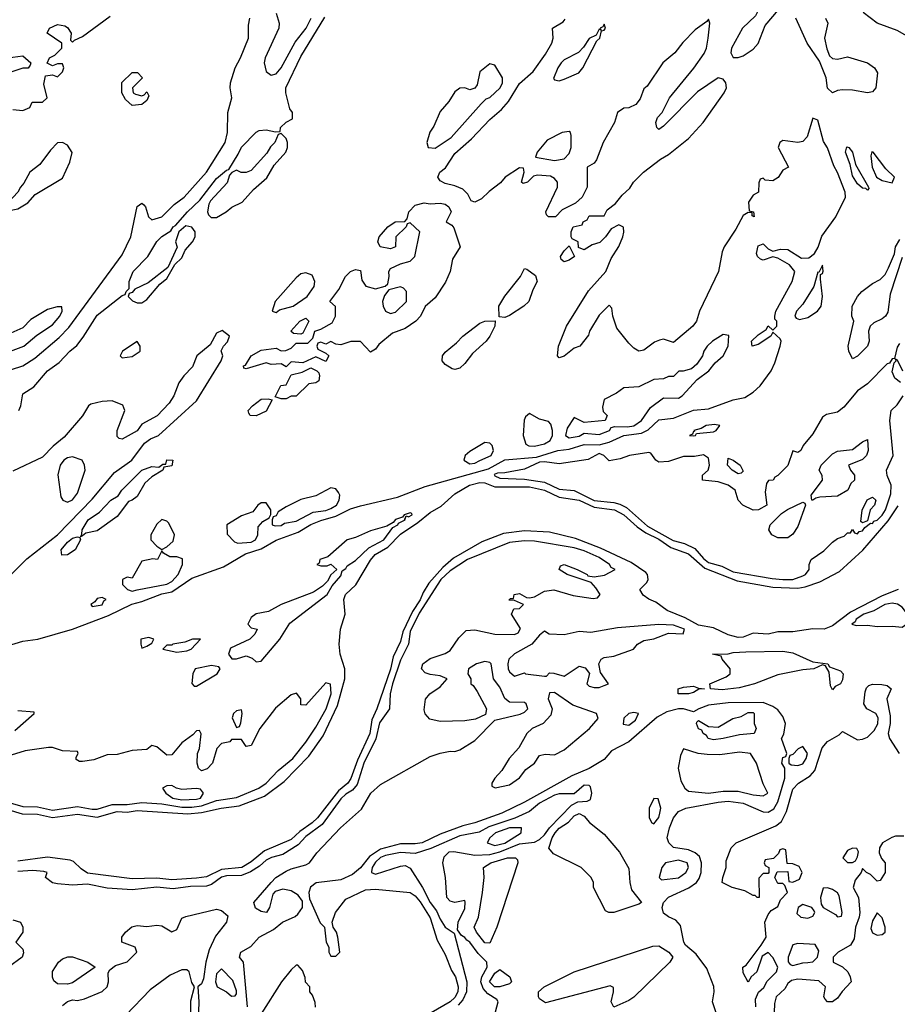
# Model space of a CAD drawing. Header units: inches. Extents: x 2348341 to 2479810, y 460419 to 613669.
# Tile 569 of 656: x 2441478 to 2445011, y 553400 to 557364. Entities that reach past the tile are written whole.
import ezdxf

# ---------------------------------------------------------------- set-up
doc = ezdxf.new("R2010")
doc.units = ezdxf.units.IN
doc.header["$MEASUREMENT"] = 0
doc.layers.add('C4545', color=7, linetype='Continuous')

msp = doc.modelspace()

# ---------------------------------------------------------------- linework, layer by layer
at = {"layer": 'C4545', "color": 2}
for points, elevation in [([(2444490, 557598), (2444484.5, 557575.5), (2444493.7, 557506.3), (2444474.9, 557450), (2444439.9, 557380.1), (2444387.7, 557330), (2444342.8, 557250), (2444341, 557230), (2444350, 557212), (2444370, 557211.3), (2444390, 557218.8), (2444430, 557245.5), (2444450, 557267.7), (2444479.1, 557340.9), (2444555.6, 557430), (2444558.7, 557450), (2444535.6, 557510), (2444532.4, 557550), (2444510, 557584)], 18), ([(2443830, 557346), (2443824.7, 557335.3), (2443814, 557330), (2443818, 557322), (2443810, 557326), (2443798, 557302), (2443770, 557288), (2443747.1, 557252.9), (2443727.5, 557232.5), (2443670, 557202.7), (2443657.3, 557190), (2443644, 557170), (2443627.1, 557127.1), (2443630, 557122), (2443650, 557118), (2443670, 557124), (2443729, 557150), (2443745.2, 557170), (2443801.2, 557278.8), (2443813.2, 557290), (2443820.4, 557319.6), (2443830, 557322), (2443835.3, 557330)], 18), ([(2443370, 557186), (2443330, 557154), (2443318.8, 557101.2), (2443310, 557088), (2443290, 557082), (2443270, 557089), (2443250, 557088.7), (2443230, 557074), (2443205.5, 557034.5), (2443170, 556994), (2443144.5, 556935.5), (2443128.3, 556911.7), (2443116, 556870), (2443122, 556850), (2443150, 556847.3), (2443215.1, 556890), (2443334.8, 557025.2), (2443355.1, 557044.9), (2443370, 557050.8), (2443411.6, 557090), (2443421.6, 557110), (2443421.6, 557130), (2443390, 557181.2)], 22), ([(2441970, 557058), (2441979, 557061), (2441990, 557074), (2441998, 557058), (2441990, 557038), (2441970, 557022), (2441930, 557018), (2441903.1, 557043.1), (2441888.9, 557068.9), (2441888.4, 557111.6), (2441930, 557151.3), (2441951.6, 557151.6), (2441972, 557130), (2441932, 557090), (2441934, 557070), (2441943.6, 557063.6)], 26), ([(2442530, 556906), (2442518, 556902), (2442504.7, 556870), (2442487.3, 556852.7), (2442473.2, 556826.8), (2442410, 556757.2), (2442390, 556749.2), (2442369.2, 556749.2), (2442350, 556758), (2442331.1, 556748.9), (2442322, 556738), (2442312.8, 556707.2), (2442245.2, 556634.8), (2442239.1, 556620.9), (2442234, 556590), (2442238, 556578), (2442247.9, 556567.9), (2442270, 556567.7), (2442309, 556590), (2442331.4, 556608.6), (2442372.7, 556630), (2442419.3, 556680.7), (2442472.7, 556727.3), (2442502, 556778), (2442549, 556830), (2442555.3, 556850), (2442555.3, 556870), (2442550, 556886)], 22), ([(2443690, 556913.2), (2443662, 556910), (2443601.1, 556878.9), (2443561, 556830), (2443554, 556810), (2443630, 556797.3), (2443670, 556804), (2443690, 556824.7), (2443698, 556850), (2443698, 556898), (2443695.3, 556910)], 18), ([(2441650, 556869), (2441630, 556868.7), (2441601.1, 556838.9), (2441558.5, 556781.5), (2441518, 556750), (2441494.8, 556705.2), (2441481, 556690), (2441470.8, 556669.2), (2441432, 556630), (2441424.7, 556610), (2441430, 556594), (2441470, 556602.8), (2441510, 556626), (2441540.2, 556659.8), (2441650, 556726), (2441679.3, 556790), (2441689, 556829), (2441670, 556859)], 30), ([(2444890, 556678), (2444884, 556684), (2444870, 556686), (2444850, 556703.7), (2444830, 556735.3), (2444820.9, 556780.9), (2444802, 556830), (2444807.9, 556852.1), (2444814.8, 556850), (2444830, 556831), (2444841.6, 556781.6), (2444894.8, 556690), (2444896, 556684)], 14), ([(2444907.5, 556832.5), (2444904.5, 556815.5), (2444908.8, 556770), (2444927.4, 556730), (2444950, 556717.1), (2444990, 556707.3), (2444999, 556730), (2444963.9, 556763.9), (2444914, 556830)], 18), ([(2443130, 556622), (2443170, 556624.7), (2443190, 556621), (2443204.7, 556610), (2443214, 556590), (2443194, 556550), (2443216.9, 556536.9), (2443225.4, 556525.4), (2443250.8, 556450), (2443219.8, 556400.2), (2443210.7, 556350), (2443192.3, 556307.7), (2443150, 556244), (2443110.5, 556209.5), (2443090.6, 556170), (2443073, 556150), (2443030, 556120.9), (2442978.5, 556101.5), (2442924, 556056), (2442910, 556038), (2442890, 556026), (2442850, 556068.7), (2442811.1, 556068.9), (2442770, 556055.3), (2442750, 556058), (2442730, 556068), (2442710, 556058), (2442690, 556066), (2442678, 556062), (2442674, 556050), (2442678, 556038), (2442710, 556022), (2442722, 556010), (2442710, 555988), (2442670, 556006), (2442618, 555982), (2442570, 555986), (2442550, 555966), (2442530, 555978), (2442490, 555975.3), (2442470, 555982), (2442390, 555958), (2442380.4, 555960.4), (2442378, 555970), (2442386.3, 555973.7), (2442410, 556010.4), (2442450, 556033.4), (2442510, 556041), (2442530, 556031.3), (2442548.4, 556031.6), (2442570, 556042), (2442590, 556062), (2442638, 556062), (2442658, 556082), (2442666, 556110), (2442690, 556118), (2442736, 556144), (2442748.7, 556170), (2442748.7, 556208.7), (2442726, 556230), (2442762, 556278), (2442789.5, 556330), (2442810, 556350.5), (2442830, 556358), (2442850, 556354), (2442855.3, 556315.3), (2442870.9, 556290.9), (2442910, 556281), (2442949.3, 556290.7), (2442959.3, 556300.7), (2442965.2, 556330), (2442964, 556350), (2442970, 556362), (2443010, 556381), (2443050, 556391.3), (2443068.7, 556410), (2443088, 556510), (2443050, 556546), (2443038, 556542), (2443034, 556530), (2442991.3, 556490), (2442990.9, 556449.1), (2442970, 556442), (2442928.7, 556450), (2442919, 556470), (2442925.2, 556490), (2442959, 556530), (2442988.7, 556550), (2443028.4, 556551.6), (2443038, 556562), (2443044, 556590), (2443070, 556617.3), (2443106, 556626)], 18), ([(2442146.4, 556533.6), (2442118, 556510), (2442104.7, 556470), (2442111.6, 556448.4), (2442074, 556366), (2441995.3, 556304.7), (2441941, 556279), (2441930, 556266), (2441918, 556262), (2441914, 556250), (2441931.6, 556231.6), (2441950, 556224.7), (2441970, 556224.7), (2441990, 556238), (2442041.2, 556298.8), (2442070, 556322), (2442102, 556378), (2442130, 556404.7), (2442144, 556436), (2442174, 556470), (2442184, 556490), (2442184, 556510), (2442170, 556528.7)], 22), ([(2443670, 556388.7), (2443658, 556398), (2443655.3, 556410), (2443670, 556434), (2443690, 556454), (2443711.3, 556410), (2443690, 556395.3)], 18), ([(2442630, 556345.2), (2442610, 556341.2), (2442590, 556325.2), (2442506, 556230), (2442494, 556190), (2442510, 556184.7), (2442524, 556196), (2442579, 556210), (2442634.5, 556250), (2442662.7, 556290), (2442665.2, 556310), (2442655.1, 556335.1)], 22), ([(2443430, 556165.2), (2443408, 556168), (2443406.6, 556210), (2443430, 556250.8), (2443494, 556330), (2443510, 556362), (2443519.6, 556359.6), (2443554.4, 556334.4), (2443561, 556310), (2443543.4, 556276.6), (2443527.3, 556230), (2443506.8, 556210), (2443450, 556173.2)], 18), ([(2444710, 556375.3), (2444694, 556346), (2444690, 556348), (2444674.8, 556290), (2444630, 556219), (2444604.7, 556190), (2444598, 556170), (2444602.8, 556162.8), (2444616.9, 556156.9), (2444650, 556164.9), (2444689.4, 556190), (2444704.2, 556210), (2444709.5, 556249.5), (2444701.2, 556318.8), (2444702, 556338), (2444710, 556342), (2444712, 556352)], 18), ([(2443010, 556288.7), (2442963.6, 556276.4), (2442946.4, 556253.6), (2442938.8, 556230), (2442941, 556210), (2442950.9, 556190.9), (2442970, 556181), (2442990, 556186.8), (2443035.3, 556230), (2443035.3, 556270), (2443023.1, 556283.1)], 18), ([(2441628.4, 556208.4), (2441590, 556197.2), (2441523, 556157), (2441490, 556124), (2441430, 556097.2), (2441401.1, 556078.9), (2441376, 556050), (2441378, 556030), (2441401.4, 556021.4), (2441430, 556025.5), (2441494, 556050), (2441546.8, 556093.2), (2441610, 556134.8), (2441639.3, 556170), (2441648.7, 556190), (2441647.3, 556207.3)], 30), ([(2442610, 556098), (2442580.4, 556100.4), (2442568.7, 556110), (2442605.2, 556150), (2442630, 556162), (2442642, 556150), (2442618, 556102)], 18), ([(2443230, 555955.1), (2443218, 555958), (2443190, 555975.3), (2443179, 555990), (2443179.3, 556010), (2443190, 556026), (2443236.6, 556063.4), (2443261.2, 556090), (2443330, 556142.8), (2443350, 556150.8), (2443392, 556152), (2443390.8, 556130), (2443370.6, 556090), (2443355.5, 556070), (2443299.9, 556020.1), (2443270, 555979.3), (2443250, 555960.9)], 18), ([(2441950, 556068), (2441892, 556030), (2441882, 556010), (2441890, 556002), (2441930, 556007.3), (2441962, 556030), (2441962, 556050)], 22), ([(2444310, 556097.2), (2444266.8, 556070), (2444244.7, 556050), (2444231.3, 556030), (2444226, 556010), (2444203, 555977), (2444181.4, 555958.6), (2444148.7, 555948.7), (2444131.3, 555948.7), (2444110, 555928), (2444090, 555928), (2444070, 555918), (2444030, 555915.1), (2443970, 555885.6), (2443910, 555882), (2443879.8, 555860.2), (2443830, 555835.3), (2443823.5, 555803.5), (2443826.8, 555786.8), (2443842, 555770), (2443834, 555750), (2443750, 555742), (2443710, 555762), (2443681.1, 555718.9), (2443674.8, 555690), (2443690, 555680.5), (2443730, 555687.4), (2443750, 555698.8), (2443810, 555694), (2443852.3, 555710), (2443858, 555722), (2443873.8, 555726.2), (2443924.5, 555724.5), (2443950, 555728.3), (2443980.5, 555750), (2444017.2, 555802.7), (2444070, 555841), (2444130, 555840.7), (2444144, 555850), (2444204.8, 555915.2), (2444252.3, 555950), (2444277.5, 555982.5), (2444310, 556010.8), (2444329.4, 556050), (2444332.9, 556092.9)], 22), ([(2442530, 555838), (2442506, 555846), (2442528.7, 555891.3), (2442550, 555894), (2442570, 555934), (2442614.6, 555945.4), (2442650, 555962), (2442674, 555950), (2442682, 555942), (2442684.7, 555930), (2442682, 555910), (2442670, 555902), (2442642, 555898), (2442590, 555848.7), (2442570, 555848), (2442550, 555838)], 18), ([(2442430, 555769.2), (2442406, 555770), (2442400.4, 555780.4), (2442398, 555790), (2442415.3, 555810), (2442450, 555836), (2442478, 555838), (2442494, 555834), (2442470, 555788)], 18), ([(2443530, 555779), (2443514.4, 555765.6), (2443508.1, 555751.9), (2443503.8, 555690), (2443515.2, 555655.2), (2443527.8, 555647.7), (2443550, 555646.5), (2443590, 555657), (2443612.7, 555670), (2443622.7, 555690), (2443622.7, 555710), (2443615.5, 555735.5), (2443606.3, 555746.3), (2443570, 555756)], 22), ([(2444274.7, 555734.7), (2444241, 555730), (2444221.6, 555718.4), (2444192, 555710), (2444194, 555706), (2444190, 555706), (2444185.4, 555694.6), (2444174, 555690), (2444190, 555688), (2444198, 555690), (2444202, 555698), (2444270, 555705.3), (2444281.2, 555710), (2444296, 555730)], 18), ([(2444670, 555429.2), (2444666, 555430), (2444664, 555450), (2444709, 555510), (2444708.7, 555528.7), (2444695.3, 555550), (2444704, 555570), (2444750, 555616.3), (2444770, 555626.8), (2444830, 555634), (2444870, 555664.7), (2444890, 555674), (2444893, 555630), (2444886.8, 555610), (2444870, 555593.2), (2444814, 555570), (2444822, 555550), (2444838, 555530), (2444838, 555510), (2444823.8, 555496.2), (2444811, 555470), (2444770, 555446), (2444698.8, 555441.2), (2444682, 555438)], 18), ([(2443350, 555661.2), (2443290, 555625.2), (2443271, 555610), (2443266, 555590), (2443290, 555576.3), (2443310, 555578.4), (2443330, 555588.9), (2443375.1, 555610), (2443385.2, 555630), (2443379, 555650), (2443370, 555659)], 22), ([(2441690, 555603.7), (2441670, 555599.5), (2441654.8, 555590), (2441640.7, 555570), (2441630.9, 555530.9), (2441642.8, 555442.8), (2441652, 555430), (2441670, 555421), (2441690, 555431.3), (2441710, 555458), (2441741.2, 555550), (2441739, 555570), (2441728.7, 555590)], 26), ([(2441722, 555282), (2441728, 555292), (2441728.7, 555310), (2441752.7, 555350), (2441798.4, 555381.6), (2441844, 555430), (2441873.6, 555446.4), (2441889.2, 555470), (2441969.3, 555550), (2442010, 555564.7), (2442038, 555562), (2442054, 555574), (2442066, 555574), (2442070, 555592), (2442094, 555590), (2442090, 555568), (2442058, 555562), (2442054, 555550), (2442010, 555524), (2441981.6, 555498.4), (2441950, 555444), (2441930, 555429.2), (2441915.3, 555424.7), (2441870, 555364), (2441790, 555306), (2441743.6, 555296.4), (2441730, 555286)], 18), ([(2444370, 555535.3), (2444345.2, 555550), (2444327.3, 555570), (2444330, 555598), (2444350, 555591), (2444378, 555570), (2444390, 555546), (2444382, 555538)], 14), ([(2442730, 555479), (2442670, 555446.6), (2442610, 555432.7), (2442550, 555402.7), (2442518, 555382), (2442510, 555366), (2442498, 555362), (2442494, 555350), (2442494, 555330), (2442506, 555326), (2442530, 555327.7), (2442543.7, 555336.3), (2442590, 555345.3), (2442658.6, 555381.4), (2442710, 555388.4), (2442730, 555395.6), (2442753, 555410), (2442763.6, 555430), (2442766, 555450), (2442760.9, 555460.9), (2442750, 555475.3)], 22), ([(2444870, 555338), (2444863.1, 555343.1), (2444869.2, 555389.2), (2444889.4, 555430.6), (2444910, 555441), (2444924.7, 555430), (2444918.8, 555410), (2444901, 555390), (2444890, 555346)], 18), ([(2442450, 555419.3), (2442436, 555410), (2442416.8, 555383.2), (2442370, 555366), (2442312, 555330), (2442312.7, 555292.7), (2442342, 555262), (2442356, 555256), (2442410, 555260.3), (2442426.6, 555270), (2442436, 555290), (2442438, 555322), (2442456.4, 555343.6), (2442482, 555358), (2442488, 555372), (2442488.7, 555390), (2442470, 555419)], 22), ([(2444530, 555278.4), (2444505.2, 555290), (2444493.2, 555310), (2444499, 555330), (2444543.9, 555376.1), (2444568.1, 555391.9), (2444630, 555421), (2444638, 555418), (2444641, 555410), (2444610, 555324), (2444590, 555292.7), (2444570, 555278.4)], 18), ([(2442050, 555352), (2442030, 555333.2), (2442006, 555290), (2442006, 555270), (2442030, 555244.7), (2442050, 555231.3), (2442070, 555241), (2442095.1, 555264.9), (2442100.9, 555290), (2442077.6, 555337.6), (2442070, 555345.2)], 22), ([(2443050, 555378), (2443026, 555370), (2443019.1, 555360.9), (2442990, 555351.5), (2442980.7, 555339.3), (2442955.2, 555324.8), (2442890, 555306), (2442830, 555279.5), (2442796, 555270), (2442718, 555202), (2442686, 555190), (2442683.6, 555176.4), (2442674, 555170), (2442690, 555164.7), (2442715.3, 555164.7), (2442730, 555172), (2442754, 555150), (2442730, 555128.7), (2442716.8, 555103.2), (2442697.3, 555082.7), (2442660.5, 555059.5), (2442530, 555009.2), (2442479.3, 554980.7), (2442430, 554971.8), (2442410, 554957.2), (2442396, 554930), (2442410, 554916), (2442434, 554910), (2442424.7, 554890), (2442404.7, 554870), (2442326, 554834), (2442318, 554810), (2442331.3, 554791.3), (2442350, 554791), (2442390, 554802.8), (2442414, 554794), (2442430, 554778), (2442450, 554781), (2442525.1, 554870), (2442565.1, 554934.9), (2442716, 555050), (2442735.9, 555084.1), (2442770, 555124.7), (2442775.3, 555144.7), (2442790, 555154), (2442795.3, 555164.7), (2442830, 555186.8), (2442882.8, 555237.2), (2442944.2, 555270), (2442980.1, 555319.9), (2442999.3, 555330), (2443002.5, 555337.5), (2443029, 555350), (2443026, 555354), (2443030, 555354), (2443034, 555366), (2443043, 555363), (2443058, 555370), (2443055.9, 555375.9)], 18), ([(2441648, 555208), (2441644, 555230), (2441670, 555261), (2441690, 555276), (2441710, 555282), (2441719.6, 555279.6), (2441722, 555270), (2441701, 555230), (2441670, 555209)], 18), ([(2442050, 555226), (2442032, 555190), (2442013.2, 555193.2), (2441970, 555183.7), (2441930, 555115.3), (2441910, 555119), (2441892, 555110), (2441892, 555090), (2441912, 555070), (2441930, 555062.8), (2441950, 555068), (2442070, 555092), (2442090, 555102.3), (2442115.1, 555130), (2442133.2, 555170), (2442133.2, 555193.2), (2442110, 555201.2), (2442082, 555202), (2442056.4, 555216.4)], 22), ([(2441810, 555038), (2441790, 555034), (2441779.8, 555020.2), (2441764.7, 555010), (2441770, 555002), (2441810, 555008), (2441816.4, 555023.6), (2441826, 555030)], 22), ([(2444990, 555015.3), (2444960.5, 555010), (2444915.4, 554984.6), (2444876.4, 554970), (2444844.9, 554950), (2444840.5, 554939.5), (2444827.7, 554930), (2444844.4, 554924.4), (2444890, 554926.7), (2444930, 554920.4), (2444990, 554922), (2445030, 554918), (2445048.9, 554931.1), (2445051.6, 554970), (2445030, 554998.4), (2445010.8, 555010.8)], 18), ([(2444050, 554929.3), (2443883.8, 554916.2), (2443776.5, 554896.5), (2443730, 554901.2), (2443670, 554887.6), (2443609.6, 554889.6), (2443590, 554902), (2443570, 554886), (2443539.1, 554850), (2443469.1, 554810.9), (2443446.7, 554790), (2443442.4, 554770), (2443444.4, 554750), (2443450, 554738.8), (2443470, 554720.7), (2443510, 554734), (2443514, 554730), (2443590, 554720.7), (2443598.6, 554721.4), (2443610, 554734), (2443627.3, 554732.7), (2443670, 554721), (2443730, 554761), (2443754, 554754), (2443771.3, 554731.3), (2443761, 554690), (2443770, 554681), (2443790, 554674.8), (2443810, 554674.8), (2443830, 554682.8), (2443848, 554690), (2443815.3, 554735.3), (2443808.7, 554770), (2443818, 554790), (2443830, 554796), (2443870, 554801), (2443948, 554830), (2443964, 554850), (2443990, 554864), (2444030, 554870.6), (2444090, 554893.4), (2444148.9, 554891.1), (2444154, 554910), (2444110, 554926.6)], 18), ([(2441997.2, 554877.2), (2441966, 554870), (2441964.7, 554850), (2441970, 554834), (2441990, 554842), (2442010, 554854), (2442018, 554870)], 18), ([(2442206, 554870), (2442174, 554870), (2442142.8, 554857.2), (2442094, 554850), (2442090, 554846), (2442070, 554846), (2442054, 554830), (2442110, 554818), (2442150, 554822.8), (2442168, 554830)], 18), ([(2444750, 554666), (2444742, 554682), (2444736.4, 554736.4), (2444722, 554762), (2444710, 554766), (2444674, 554750), (2444630, 554746), (2444530, 554726.3), (2444436, 554690), (2444374, 554674), (2444305.8, 554665.8), (2444258, 554670), (2444255.3, 554690), (2444322, 554718), (2444338, 554730), (2444338, 554750), (2444306, 554790), (2444302, 554802), (2444266, 554810), (2444330, 554810.8), (2444350, 554816.3), (2444400.7, 554819.3), (2444550, 554821.3), (2444590, 554814.9), (2444670, 554778.8), (2444731.1, 554771.1), (2444738, 554758), (2444782, 554742), (2444792, 554730), (2444790, 554706), (2444782, 554690), (2444761, 554679)], 14), ([(2442250, 554763.7), (2442184.7, 554750), (2442174.8, 554730), (2442171.1, 554691.1), (2442180.7, 554680.7), (2442190, 554680.7), (2442272, 554730), (2442285.2, 554750), (2442278.9, 554758.9)], 18), ([(2444170, 554649.6), (2444128, 554650), (2444128.7, 554670), (2444150, 554677.3), (2444190, 554681), (2444210, 554672), (2444234, 554670), (2444211, 554669), (2444190, 554655.3)], 14), ([(2443630, 554655.3), (2443610, 554654), (2443605.5, 554630), (2443621.6, 554590), (2443615.9, 554564.1), (2443584.9, 554530), (2443541, 554510), (2443519.1, 554490), (2443487, 554433), (2443447.7, 554390), (2443418.8, 554341.2), (2443390.8, 554310), (2443378, 554290), (2443378, 554278), (2443391.6, 554271.6), (2443450, 554284), (2443490, 554311.3), (2443515.5, 554344.5), (2443550, 554371.3), (2443570, 554402), (2443593.6, 554406.4), (2443630, 554404), (2443670, 554424), (2443771.8, 554510), (2443806, 554550), (2443799, 554570), (2443704.4, 554604.4)], 18), ([(2442370, 554586), (2442350, 554582), (2442338, 554570), (2442332.7, 554552.7), (2442350, 554514), (2442362, 554518), (2442367.3, 554532.7), (2442372.7, 554570)], 18), ([(2443950, 554575.1), (2443930, 554571.2), (2443910, 554552), (2443907.5, 554527.5), (2443930, 554524), (2443956.2, 554543.8), (2443968.7, 554570)], 18), ([(2444270, 554465.1), (2444249.2, 554470), (2444242, 554482), (2444229, 554490), (2444223.1, 554503.1), (2444210, 554509), (2444202, 554530), (2444204, 554536), (2444210, 554542), (2444250, 554518), (2444290, 554516), (2444348, 554550), (2444382, 554558), (2444410, 554574), (2444430, 554574), (2444434, 554570), (2444434, 554530), (2444442, 554510), (2444434, 554490), (2444374.6, 554485.4), (2444310, 554469.6)], 18), ([(2444630, 554438), (2444611.6, 554428.4), (2444590, 554406), (2444578, 554402), (2444574, 554390), (2444574, 554370), (2444583.6, 554363.6), (2444610, 554360.7), (2444630, 554368), (2444644, 554390), (2444648.7, 554410)], 18), ([(2444150, 554428), (2444138, 554402), (2444128, 554350), (2444139.3, 554299.3), (2444154.8, 554270), (2444170, 554257.3), (2444250, 554250.4), (2444310, 554258.3), (2444370, 554257.4), (2444430, 554242.6), (2444470, 554238.8), (2444488.7, 554250), (2444470, 554288), (2444444, 554370), (2444419, 554410), (2444375.3, 554415.3), (2444295.6, 554404.4), (2444245.1, 554405.1), (2444209.4, 554409.4)], 22), ([(2442090, 554281.2), (2442070, 554279), (2442052, 554270), (2442066, 554250), (2442094.8, 554230), (2442130, 554223.6), (2442190, 554226.2), (2442205.2, 554230), (2442218, 554250), (2442206, 554266), (2442190, 554269.3), (2442130, 554265.2), (2442109.4, 554269.4)], 22), ([(2444030, 554228), (2444011.3, 554190), (2444011.3, 554150), (2444022, 554130), (2444030, 554126), (2444050, 554152), (2444055.1, 554170), (2444058, 554190), (2444047.3, 554227.3)], 22), ([(2443848.9, 553768.9), (2443836.4, 553776.4), (2443788, 553870), (2443788, 553890), (2443778, 553910), (2443738, 553950), (2443626, 554006), (2443608.1, 554028.1), (2443621, 554070), (2443633, 554090), (2443650, 554108.5), (2443687, 554133), (2443710, 554158.4), (2443730, 554167.7), (2443750, 554157.1), (2443771.8, 554131.8), (2443830, 554084.2), (2443891.8, 554011.8), (2443930, 553946), (2443934.3, 553890), (2443941.1, 553861.1), (2443981, 553810), (2443970, 553802.7), (2443870, 553769)], 18), ([(2443450, 554110.6), (2443392.4, 554090), (2443370.3, 554070), (2443359.1, 554050), (2443390, 554039.1), (2443430, 554048.8), (2443496, 554090), (2443498, 554110)], 26), ([(2444830, 554028), (2444810, 554019), (2444791.3, 553990), (2444810, 553971.3), (2444830, 553971.3), (2444842, 553978), (2444850, 553994), (2444854, 554014), (2444847.3, 554027.3)], 14), ([(2443370, 553646.6), (2443350, 553647.3), (2443316.2, 553690), (2443307.6, 553710), (2443324.2, 553750), (2443340.5, 553850), (2443347.6, 553910), (2443344.5, 553950), (2443374, 553970), (2443442, 553990), (2443474, 553990), (2443482, 553982), (2443482.8, 553970), (2443398, 553710)], 18), ([(2444130, 553980.5), (2444078, 553970), (2444062, 553950), (2444052, 553910), (2444061, 553901), (2444130, 553908.8), (2444159.5, 553930), (2444169.4, 553950), (2444165.2, 553970)], 22), ([(2444730, 553868.7), (2444712, 553868), (2444701, 553830), (2444703.6, 553803.6), (2444712, 553790), (2444762, 553762), (2444770, 553752), (2444786, 553754), (2444788, 553770), (2444776, 553836), (2444770, 553848), (2444750, 553862)], 14), ([(2444630, 553802), (2444612, 553790), (2444606, 553766), (2444622, 553750), (2444650, 553746), (2444670, 553754), (2444678, 553770), (2444676.4, 553776.4), (2444666, 553790)], 14), ([(2444930, 553768.7), (2444910, 553735.3), (2444904.4, 553704.4), (2444910, 553687.3), (2444930, 553678.8), (2444950, 553681), (2444962, 553690), (2444961.2, 553710), (2444950, 553748)], 18), ([(2444610, 553645.2), (2444590, 553639), (2444570.8, 553590), (2444571, 553571), (2444579.6, 553559.6), (2444590, 553556), (2444630, 553567.3), (2444650, 553567.7), (2444670, 553571), (2444689, 553590), (2444694.6, 553614.6), (2444680.4, 553640.4)], 14), ([(2443870, 553388), (2443858, 553410), (2443868.7, 553450), (2443868, 553468), (2443854, 553474), (2443594, 553406), (2443570, 553421.2), (2443565.6, 553430), (2443566.3, 553450), (2443589.3, 553470), (2443710, 553530.4), (2444026.6, 553633.4), (2444050, 553635.8), (2444090.7, 553610), (2444107.3, 553590), (2444094.8, 553570), (2443950, 553429), (2443930, 553415.3)], 18), ([(2441670, 553481.2), (2441630, 553482), (2441614.6, 553494.6), (2441609.2, 553509.2), (2441610, 553532), (2441634, 553570), (2441650, 553582.8), (2441670.9, 553590.9), (2441690, 553591.3), (2441752, 553570), (2441782, 553550), (2441690, 553486)], 18), ([(2442290, 553542.7), (2442270, 553522), (2442266.3, 553490), (2442273, 553470), (2442310.3, 553450.3), (2442330, 553432.7), (2442345.6, 553434.4), (2442350, 553442), (2442350, 553454), (2442335.3, 553495.3)], 22), ([(2443410, 553469.8), (2443389.4, 553470), (2443368.9, 553490), (2443390, 553524.9), (2443410, 553539.3), (2443451, 553511), (2443458, 553490), (2443450, 553482.6)], 18)]:
    msp.add_lwpolyline(points, close=True, dxfattribs=dict(at, elevation=elevation))
for points, elevation in [([(2441444.1, 555955.9), (2441490, 555970.3), (2441538.5, 556001.5), (2441636.1, 556083.9), (2441675.2, 556124.8), (2441890, 556417.3), (2441924.5, 556490), (2441950, 556611.3), (2441970, 556624.7), (2441978, 556618), (2441984.7, 556610), (2441996, 556570), (2442010, 556558.8), (2442050, 556570.6), (2442100, 556620), (2442139.6, 556650), (2442230, 556750.5), (2442304.2, 556870), (2442313.6, 556910), (2442316.2, 556990), (2442331.6, 557050), (2442325.1, 557090), (2442326.6, 557110), (2442345.2, 557170), (2442366.6, 557210), (2442398.4, 557290), (2442398.6, 557341.4), (2442404, 557370)], 26), ([(2441450, 557002), (2441490, 556998), (2441518, 557010), (2441528.4, 557031.6), (2441570, 557032), (2441588, 557050), (2441575.3, 557104.7), (2441582, 557138), (2441610, 557142), (2441630, 557134), (2441650, 557154), (2441655.3, 557170), (2441650, 557186), (2441630, 557186), (2441610, 557178), (2441588.4, 557188.4), (2441598, 557210), (2441619, 557221), (2441648, 557250), (2441648, 557270), (2441588, 557310), (2441598, 557330), (2441630, 557344.7), (2441658.8, 557338.8), (2441670, 557332), (2441684.7, 557310), (2441682, 557282), (2441690, 557274), (2441698, 557282), (2441730, 557296), (2441841.7, 557378.3)], 30), ([(2441474, 555790), (2441482.7, 555810), (2441490, 555858), (2441534.8, 555885.2), (2441590, 555950.8), (2441636.6, 555983.4), (2441679, 556030), (2441707.2, 556052.8), (2441733.8, 556086.2), (2441790, 556174.8), (2441890, 556254), (2441902, 556258), (2441906, 556270), (2441918, 556282), (2441918, 556310), (2441934, 556350), (2441994, 556410), (2442030, 556470.7), (2442050, 556490.6), (2442086.3, 556513.7), (2442095.3, 556530), (2442104.8, 556535.2), (2442152.7, 556590), (2442202.7, 556637.3), (2442270, 556724), (2442310, 556758), (2442319, 556761), (2442357.5, 556822.5), (2442370, 556850.7), (2442429.3, 556910.7), (2442442, 556918), (2442470, 556921), (2442508, 556912), (2442526, 556914), (2442528, 556930), (2442550, 556952), (2442575.3, 556964.7), (2442575.3, 556990), (2442565.2, 557005.2), (2442549.2, 557070), (2442549.4, 557090), (2442610, 557216.3), (2442705.5, 557374.5)], 22), ([(2442510.4, 557390), (2442522.4, 557350), (2442520.5, 557330), (2442466, 557210), (2442461.6, 557190), (2442470, 557156), (2442490, 557140.5), (2442510, 557146), (2442530, 557170.7), (2442586.1, 557273.9), (2442631.1, 557330), (2442651, 557370)], 26), ([(2444722, 557370), (2444730.5, 557350), (2444717.1, 557290), (2444726.4, 557246.4), (2444738, 557218), (2444750, 557207.3), (2444770, 557204.9), (2444810, 557214.4), (2444890, 557190.4), (2444919.1, 557170), (2444930.4, 557150), (2444924, 557090), (2444910, 557073.2), (2444890, 557069.6), (2444830, 557080.7), (2444790, 557082), (2444770, 557079.3), (2444750, 557069.2), (2444730, 557088), (2444724.2, 557130), (2444696.9, 557196.9), (2444647.8, 557270), (2444602, 557370)], 14), ([(2445080.7, 557280.7), (2445010, 557320.4), (2444930, 557349.6), (2444873.4, 557393.4)], 14), ([(2441370, 554825.2), (2441490, 554861.3), (2441550.7, 554869.3), (2441690, 554910.2), (2441834.8, 554965.2), (2441929.2, 555010.8), (2441970, 555021.6), (2442050, 555052.8), (2442090, 555060.8), (2442170, 555114.9), (2442298.3, 555161.7), (2442386.1, 555213.9), (2442450, 555233.2), (2442510, 555267.9), (2442598.7, 555301.3), (2442650, 555331.2), (2442690, 555347.9), (2442750, 555365.5), (2442810, 555394), (2442850, 555406.5), (2442998.8, 555441.2), (2443110, 555484), (2443364.9, 555555.1), (2443430, 555591.3), (2443557.7, 555602.3), (2443644, 555630), (2443690, 555635), (2443750, 555654), (2443810, 555652.4), (2443850, 555663.1), (2443909.9, 555690.1), (2443981, 555699), (2444007.6, 555712.4), (2444050, 555752.7), (2444110, 555760.3), (2444190, 555791.8), (2444250, 555797.7), (2444350, 555833.8), (2444397, 555843), (2444430, 555863.7), (2444458, 555890), (2444502.2, 555950), (2444517.7, 555982.3), (2444538.7, 556050), (2444542.7, 556070), (2444539.5, 556079.5), (2444510, 556106), (2444502, 556090), (2444450, 556056), (2444426, 556050), (2444423.7, 556070), (2444450, 556095.5), (2444483.1, 556116.9), (2444490, 556131.3), (2444510, 556114), (2444526, 556130), (2444526, 556150), (2444518, 556158), (2444517.2, 556170), (2444522, 556190), (2444587.3, 556310), (2444598, 556350), (2444577.2, 556377.2), (2444530, 556404), (2444510, 556409), (2444470, 556395.3), (2444460.2, 556400.2), (2444448, 556410), (2444443.1, 556423.1), (2444450, 556454), (2444470, 556462), (2444490, 556442), (2444510, 556432), (2444540.2, 556439.8), (2444570, 556439.1), (2444624.4, 556404.4), (2444654.7, 556405.3), (2444677.1, 556422.9), (2444691.4, 556448.6), (2444706.9, 556493.1), (2444763.5, 556570), (2444801.6, 556650), (2444800.5, 556670), (2444770, 556749), (2444755.3, 556775.3), (2444730, 556848.7), (2444713.7, 556873.7), (2444690, 556959), (2444670, 556968), (2444648, 556892), (2444630, 556873.2), (2444610, 556869.2), (2444550, 556877.2), (2444538, 556870), (2444531.3, 556850), (2444572, 556770), (2444550, 556758), (2444530.7, 556729.3), (2444510, 556715.3), (2444478, 556718), (2444470, 556726), (2444458, 556722), (2444452.7, 556707.3), (2444452, 556670), (2444430, 556658), (2444411.3, 556630), (2444414, 556594), (2444432, 556590), (2444434, 556570), (2444426, 556574), (2444426, 556586), (2444410, 556588), (2444390, 556575.3), (2444359.9, 556520.1), (2444313.4, 556450), (2444305.5, 556430), (2444290.4, 556349.6), (2444214.8, 556190), (2444202, 556150), (2444187.3, 556130), (2444110, 556064), (2444070, 556077.2), (2444053.6, 556073.6), (2444033.7, 556066.3), (2443990, 556034), (2443970, 556029.2), (2443950, 556041.2), (2443930, 556061.2), (2443881.4, 556121.5), (2443866, 556170), (2443862, 556202), (2443850, 556214), (2443810, 556174), (2443771, 556110), (2443766.8, 556093.2), (2443732, 556050), (2443710, 556042), (2443670, 556009), (2443650, 556002), (2443642, 556010), (2443647, 556050), (2443678.4, 556130), (2443767.6, 556272.4), (2443837, 556350), (2443858, 556402), (2443890, 556451), (2443906, 556490), (2443909, 556509), (2443908.4, 556528.4), (2443890, 556538), (2443858, 556522), (2443836, 556490), (2443812.8, 556467.2), (2443782.8, 556457.2), (2443750, 556438), (2443727.3, 556447.3), (2443726, 556470), (2443702, 556482), (2443698, 556490), (2443698, 556510), (2443706, 556530), (2443742, 556538), (2443746, 556550), (2443762, 556558), (2443770, 556574), (2443830, 556574), (2443842, 556598), (2443876.5, 556623.5), (2443903.1, 556656.9), (2443934, 556686), (2443948.7, 556710), (2443989.3, 556750.7), (2444057.5, 556802.5), (2444090, 556820.7), (2444170, 556886), (2444229.6, 556950.3), (2444314, 557070), (2444322.9, 557090), (2444320.9, 557110), (2444310, 557125.2), (2444290, 557129.3), (2444206.4, 557073.6), (2444070, 556935.3), (2444050, 556922), (2444042, 556930), (2444039, 556950), (2444045.2, 556970), (2444064, 556990), (2444093.2, 557050), (2444191.4, 557168.6), (2444232.5, 557227.5), (2444242.4, 557250), (2444249.4, 557289.4), (2444255.3, 557350), (2444250, 557366), (2444243.6, 557356.4), (2444196.8, 557323.2), (2444147.7, 557272.3), (2444114.8, 557230), (2444066, 557190), (2444003.6, 557096.4), (2443990, 557086), (2443975.3, 557044.7), (2443958, 557022), (2443930, 557008.7), (2443910, 557008), (2443884.7, 556990), (2443872, 556950), (2443826.8, 556870), (2443799.8, 556800.2), (2443790, 556786), (2443762, 556770), (2443762, 556690), (2443742, 556650), (2443715.3, 556624.7), (2443662, 556598), (2443634, 556570), (2443606, 556570), (2443598, 556578), (2443595.3, 556590), (2443642.7, 556690), (2443642.7, 556710), (2443630, 556725.2), (2443614, 556734), (2443562, 556738), (2443546.4, 556733.6), (2443522, 556710), (2443504.7, 556704.7), (2443498, 556710), (2443508, 556750), (2443506, 556766), (2443490, 556768), (2443431.3, 556730), (2443413.4, 556706.6), (2443367.5, 556672.5), (2443337.3, 556642.7), (2443310, 556628.7), (2443295.3, 556635.3), (2443282, 556662), (2443262, 556682), (2443230, 556695.3), (2443190, 556704), (2443170, 556715.3), (2443161.2, 556730), (2443169, 556750), (2443192.3, 556767.7), (2443230, 556824.9), (2443296.3, 556883.7), (2443370, 556962), (2443417.1, 557002.9), (2443445.3, 557034.7), (2443490, 557106.8), (2443544.6, 557155.4), (2443594.3, 557225.7), (2443619.3, 557270), (2443625.2, 557290), (2443622, 557330), (2443664.8, 557355.2), (2443674, 557366)], 18), ([(2441430, 557211), (2441490, 557218), (2441522, 557190), (2441519.6, 557180.4), (2441511.6, 557168.4), (2441490, 557169), (2441434, 557150)], 30), ([(2445030, 556406), (2444981.1, 556258.9), (2444973, 556187), (2444962.8, 556170), (2444950, 556159.3), (2444916.3, 556143.7), (2444901, 556130), (2444894.8, 556110), (2444897.3, 556070), (2444890.8, 556050), (2444850, 556008.7), (2444830, 555999), (2444816, 556030), (2444812.7, 556050), (2444835.3, 556150), (2444828, 556170), (2444828.7, 556210), (2444849.7, 556250), (2444868, 556270), (2444910, 556301.3), (2444941.6, 556318.4), (2444961.5, 556338.5), (2444975.1, 556364.9), (2444999.3, 556420.7), (2445003.7, 556450), (2445021.2, 556478.8)], 14), ([(2441416.9, 555103.1), (2441506.9, 555193.1), (2441630, 555290.2), (2441770, 555433.7), (2441858.7, 555541.3), (2441929.3, 555590), (2441980.7, 555659.3), (2442003.7, 555676.3), (2442036, 555690), (2442189.4, 555830), (2442289, 555990), (2442295.3, 556010), (2442288.9, 556031.1), (2442298, 556050), (2442313.6, 556066.4), (2442322, 556090), (2442292.7, 556112.7), (2442270, 556102), (2442244.5, 556055.5), (2442190.8, 556010), (2442173.4, 555966.6), (2442138, 555930), (2442118, 555902), (2442098.8, 555850), (2442079.9, 555820.1), (2442030.6, 555769.4), (2441970, 555735.3), (2441951, 555709), (2441890, 555675.3), (2441878, 555678), (2441870, 555686), (2441869.5, 555710), (2441901.2, 555790), (2441892.3, 555812.3), (2441849.3, 555829.3), (2441810, 555827), (2441764.6, 555815.4), (2441754.8, 555810), (2441730.4, 555769.6), (2441656.7, 555683.3), (2441613, 555647), (2441570, 555602.7), (2441450, 555546)], 22), ([(2445019.6, 556060.4), (2445010, 556046), (2444999.6, 556000.4), (2444990, 555998), (2444978.8, 555981.2), (2444970, 555979), (2444890, 555898), (2444850.6, 555869.4), (2444795.9, 555804.1), (2444770, 555784), (2444725.2, 555774.8), (2444710, 555764), (2444670, 555697.2), (2444631.3, 555650), (2444622, 555630), (2444610, 555622), (2444590, 555628), (2444570, 555569), (2444530, 555528.7), (2444518, 555522), (2444511.3, 555510), (2444491.6, 555508.4), (2444483.6, 555496.4), (2444478, 555462), (2444484.7, 555410), (2444452, 555390), (2444430, 555389), (2444388.7, 555410), (2444369.4, 555429.4), (2444358, 555470), (2444330, 555489.6), (2444290, 555502.9), (2444226, 555510), (2444226, 555530), (2444248.7, 555550), (2444255.1, 555570), (2444250, 555598), (2444230, 555612.3), (2444194, 555606), (2444150, 555606), (2444090, 555585.2), (2444050, 555582), (2444038, 555590), (2444019, 555619), (2444010, 555622), (2443932, 555610), (2443895.3, 555595.3), (2443850, 555588), (2443828.7, 555610), (2443810, 555617), (2443766.1, 555593.9), (2443650, 555575.4), (2443590, 555584.4), (2443570, 555582), (2443510, 555554.5), (2443430, 555539.1), (2443401.2, 555538.8), (2443387.2, 555532.8), (2443390, 555527), (2443410, 555518.7), (2443510, 555514.4), (2443590, 555502), (2443650, 555473.8), (2443710, 555468), (2443790, 555428.3), (2443870, 555420.5), (2443893.7, 555413.6), (2443920, 555400), (2444004.9, 555324.9), (2444107.7, 555267.7), (2444154.5, 555254.5), (2444195.3, 555235.3), (2444230, 555194.2), (2444250, 555178.7), (2444303.6, 555163.6), (2444350, 555140.5), (2444506.3, 555113.7), (2444549.7, 555110.3), (2444590, 555110.4), (2444630, 555124.9), (2444641.2, 555130), (2444655.3, 555150), (2444655.3, 555170), (2444664, 555190), (2444714.8, 555225.2), (2444750, 555260.7), (2444770, 555274.8), (2444796, 555284), (2444810, 555298), (2444822, 555298), (2444830, 555312), (2444838, 555298), (2444850, 555294), (2444856.4, 555303.6), (2444870, 555306), (2444880.2, 555319.8), (2444903.1, 555336.9), (2444910, 555336), (2444915.6, 555344.4), (2444930, 555348.7), (2444950, 555368.8), (2444962.4, 555390), (2444984.7, 555455.3), (2444985.2, 555490), (2444969.4, 555529.4), (2444966.6, 555550), (2444993.2, 555610), (2444980.9, 555750), (2444985.2, 555790), (2445010, 555813.4), (2445033.5, 555850)], 18), ([(2445023.2, 555903.2), (2445001.2, 555921.2), (2444990, 555946), (2444998, 555982), (2445006, 555990), (2445002, 555998), (2445010, 555994), (2445030.8, 555950)], 18), ([(2441430, 554183.9), (2441487.3, 554167.3), (2441550, 554164.9), (2441610, 554152.5), (2441710, 554165.5), (2441790, 554153.8), (2441870, 554175.9), (2441910, 554173.8), (2441950, 554180.2), (2442153.9, 554166.1), (2442210, 554171.6), (2442288.7, 554190), (2442361.2, 554198.8), (2442462.5, 554237.5), (2442542.7, 554297.3), (2442641.6, 554398.4), (2442699.4, 554480.6), (2442757.1, 554602.9), (2442787.1, 554710), (2442786.9, 554750), (2442767.8, 554810), (2442764.2, 554850), (2442769.6, 554910), (2442787.8, 554970), (2442783, 555030), (2442789.6, 555050), (2442830.9, 555089.1), (2442890, 555188.2), (2442909.3, 555210.7), (2442959.4, 555240.6), (2443010, 555292.2), (2443081, 555339), (2443130, 555380.3), (2443174.9, 555405.1), (2443230, 555454.9), (2443289, 555490), (2443330, 555501.3), (2443350, 555498.7), (2443390, 555482.9), (2443530, 555483.2), (2443590, 555470.2), (2443650, 555441.3), (2443729.8, 555430.2), (2443790, 555401.1), (2443872.7, 555390), (2443910, 555371.1), (2443962.8, 555322.8), (2443998.1, 555298.1), (2444050, 555272.6), (2444099.4, 555239.4), (2444170, 555213.2), (2444235.6, 555155.6), (2444365.4, 555105.4), (2444510, 555079.2), (2444610, 555075.2), (2444639.6, 555080.4), (2444698.7, 555101.3), (2444777.3, 555142.7), (2444871.9, 555228.1), (2444973.2, 555346.8), (2445013.4, 555406.6)], 14), ([(2445013.4, 555070), (2444950, 555044.5), (2444821.9, 554978.1), (2444750, 554923.5), (2444716, 554910), (2444670, 554911.1), (2444590, 554899.8), (2444530, 554898.8), (2444490, 554889.7), (2444430, 554893.7), (2444390, 554877.6), (2444370, 554876.9), (2444330, 554887.3), (2444270, 554915.4), (2444210, 554926), (2444155.9, 554955.9), (2444084.7, 554984.7), (2444038.9, 555018.9), (2444010, 555031.6), (2443987.7, 555047.7), (2443974.5, 555070), (2444002, 555098), (2444008.2, 555110), (2444004.7, 555130), (2443998.2, 555138.2), (2443938.8, 555178.8), (2443815.8, 555235.8), (2443715.3, 555275.3), (2443610, 555300.4), (2443510, 555305.6), (2443425.1, 555294.9), (2443337.6, 555262.4), (2443224.6, 555195.4), (2443181, 555159), (2443124.6, 555095.4), (2443101.9, 555058.1), (2443090, 555028.2), (2443058.9, 554981.1), (2443020, 554900), (2443010, 554860.9), (2442981.2, 554798.8), (2442970, 554749.5), (2442915.3, 554590), (2442895.1, 554544.9), (2442887.4, 554490), (2442837.4, 554382.6), (2442811.3, 554308.7), (2442798.3, 554290), (2442761.3, 554258.7), (2442676.1, 554150), (2442655.3, 554130), (2442605.1, 554094.9), (2442570, 554063.8), (2442462.8, 554017.2), (2442410, 553973), (2442372, 553950), (2442290, 553942.5), (2442230, 553913.7), (2442190, 553908.2), (2442090, 553900.3), (2442030, 553908.1), (2441930, 553905.6), (2441750, 553928.4), (2441724.9, 553944.9), (2441694.7, 553974.8), (2441680.7, 553980.7), (2441590, 553992.6), (2441470, 553976.4)], 14), ([(2442394.3, 553390), (2442379, 553570), (2442362, 553590), (2442368, 553610), (2442407.9, 553632.1), (2442442, 553670), (2442499.2, 553700.8), (2442536, 553730), (2442586.4, 553753.6), (2442597.8, 553762.2), (2442615.6, 553790), (2442615.6, 553815.6), (2442599.3, 553839.3), (2442570, 553857.3), (2442536.7, 553863.3), (2442505.8, 553854.2), (2442497.3, 553842.7), (2442483.7, 553790), (2442470.6, 553770), (2442450, 553773.3), (2442426.6, 553786.6), (2442420.7, 553810), (2442490, 553890.8), (2442509.2, 553910), (2442550, 553935.5), (2442570, 553945.5), (2442630, 553961.3), (2442643.7, 553970), (2442674.5, 554010), (2442769.5, 554110), (2442853.9, 554186.1), (2442891.8, 554250), (2442930, 554284.4), (2443130, 554398), (2443170.8, 554410.8), (2443210, 554418.8), (2443230, 554417.3), (2443250, 554424.9), (2443310, 554461.6), (2443390, 554544), (2443492.6, 554567.4), (2443510, 554576.3), (2443523.7, 554590), (2443516, 554610), (2443510, 554614.5), (2443450, 554616.9), (2443431, 554631), (2443410, 554677.2), (2443385.2, 554710), (2443376.2, 554770), (2443370, 554776.2), (2443350, 554780.5), (2443316, 554770), (2443284.7, 554750), (2443282, 554730), (2443294, 554710), (2443294, 554690), (2443303.6, 554683.6), (2443319.8, 554659.8), (2443357.3, 554590), (2443353.2, 554566.8), (2443311.9, 554548.1), (2443270, 554540.5), (2443170, 554538.3), (2443128.1, 554548.1), (2443109.6, 554569.6), (2443106, 554586), (2443111.9, 554628.1), (2443129, 554650), (2443170, 554678), (2443198, 554710), (2443170, 554722.7), (2443130, 554727.3), (2443110, 554734.5), (2443094.5, 554750), (2443100.7, 554770), (2443130, 554792.2), (2443190, 554812.7), (2443210, 554824.9), (2443244.9, 554875.1), (2443275.5, 554904.5), (2443310, 554907.7), (2443390, 554890.5), (2443470, 554888.5), (2443484.1, 554895.9), (2443493.3, 554913.3), (2443458, 554970), (2443467.3, 554992.7), (2443490, 554994), (2443506, 555010), (2443470, 555026), (2443447.3, 555027.3), (2443454, 555034), (2443466, 555034), (2443468, 555050), (2443490, 555054), (2443518, 555038), (2443530, 555036), (2443550, 555040.7), (2443590, 555063.8), (2443628.1, 555068.1), (2443705.7, 555045.7), (2443786, 555034), (2443804, 555036), (2443814, 555050), (2443797.2, 555077.2), (2443777.5, 555097.5), (2443682, 555130), (2443648.7, 555150), (2443655.3, 555164.7), (2443670, 555171), (2443722, 555150), (2443762, 555130), (2443764.7, 555124.7), (2443790, 555120.7), (2443832.3, 555127.7), (2443875.3, 555150), (2443858.6, 555158.6), (2443852.3, 555170), (2443810, 555198.7), (2443750, 555225.1), (2443710, 555237.2), (2443550, 555264.4), (2443510, 555265.7), (2443450, 555259.3), (2443280.4, 555190), (2443210, 555145.6), (2443173.4, 555110), (2443085.9, 554974.1), (2443050, 554901.3), (2443042.9, 554850), (2443010, 554785.1), (2442979, 554690), (2442969.4, 554650), (2442966, 554590), (2442926.3, 554533.7), (2442911.5, 554468.5), (2442863.2, 554370), (2442835.7, 554284.3), (2442817.6, 554262.4), (2442790, 554246.3), (2442770, 554226.8), (2442695.8, 554124.2), (2442630, 554075.3), (2442598.3, 554041.7), (2442537.5, 554002.5), (2442491, 553991), (2442470, 553980.8), (2442443.6, 553956.4), (2442406.6, 553933.4), (2442370, 553918.8), (2442310, 553916.8), (2442290, 553911.3), (2442250, 553882.4), (2442230, 553875.5), (2442165.3, 553874.7), (2442095.8, 553864.2), (2442030, 553871.7), (2441930, 553861.1), (2441830, 553867.6), (2441750, 553883.1), (2441690, 553879.6), (2441630, 553885.2), (2441609.5, 553889.5), (2441582, 553910), (2441588, 553930), (2441575.1, 553935.1), (2441530, 553938.7), (2441470, 553934.2)], 18), ([(2441430, 554213.9), (2441490, 554196.1), (2441550, 554194.3), (2441610, 554181.5), (2441710, 554196.8), (2441770, 554185.3), (2441790, 554185.9), (2441850, 554204.4), (2441910, 554204.3), (2441970, 554211.8), (2442050, 554206.6), (2442130, 554193), (2442170, 554193.6), (2442210, 554199.2), (2442270, 554220.2), (2442350, 554232.6), (2442440.7, 554270), (2442469.6, 554290), (2442518.5, 554341.5), (2442576.9, 554390), (2442630, 554454.9), (2442670, 554515.5), (2442710.8, 554590), (2442730.9, 554650), (2442728.9, 554688.9), (2442710, 554694), (2442630, 554604), (2442610, 554606), (2442609, 554630), (2442592.5, 554652.5), (2442570, 554646), (2442507.8, 554592.3), (2442444, 554510), (2442410, 554442), (2442390, 554438), (2442370, 554466), (2442330, 554466), (2442323.6, 554456.4), (2442290, 554449.2), (2442270.8, 554430), (2442254, 554370), (2442232.8, 554347.3), (2442210, 554339.3), (2442197.2, 554350), (2442192.7, 554370), (2442193.2, 554410), (2442201.2, 554430), (2442208.7, 554488.7), (2442202, 554502), (2442190, 554501.2), (2442175.2, 554484.8), (2442130, 554452), (2442090, 554403.7), (2442070, 554402.7), (2442030, 554436), (2442010, 554442), (2441990, 554425.2), (2441930, 554422), (2441870, 554405.2), (2441830, 554404.5), (2441776, 554384), (2441730, 554377), (2441718, 554378), (2441705.6, 554385.6), (2441705.2, 554394.8), (2441713.2, 554410), (2441710, 554418), (2441650, 554420.9), (2441610, 554434), (2441593.2, 554433.2), (2441499.8, 554420.2), (2441407.9, 554392.1)], 18), ([(2444440.5, 553390), (2444439.6, 553420.4), (2444451.6, 553448.4), (2444473.1, 553466.9), (2444487.3, 553492.7), (2444524, 553530), (2444529, 553550), (2444510, 553588.7), (2444490, 553609), (2444466.4, 553593.6), (2444444.7, 553530), (2444422, 553510), (2444410, 553488.7), (2444390, 553526), (2444388.7, 553550), (2444402, 553558), (2444462.7, 553637.3), (2444482, 553670), (2444477.2, 553730), (2444490, 553762), (2444503.1, 553776.9), (2444530, 553794), (2444540.2, 553819.8), (2444568, 553850), (2444558, 553878), (2444550, 553886), (2444530, 553886), (2444518, 553910), (2444527.3, 553932.7), (2444570, 553934), (2444574, 553894), (2444590, 553892), (2444616.5, 553903.5), (2444628, 553930), (2444615.3, 553955.3), (2444590, 553966), (2444567.3, 553967.3), (2444562, 554022), (2444550, 554026), (2444538, 554022), (2444532.7, 554007.3), (2444512.7, 553987.3), (2444478, 553982), (2444474, 553970), (2444478, 553958), (2444494, 553950), (2444494, 553930), (2444490, 553926), (2444470, 553926), (2444452.7, 553907.3), (2444454, 553830), (2444446, 553830), (2444438, 553838), (2444430, 553838), (2444396.5, 553856.5), (2444346, 553870), (2444306, 553890), (2444308, 553910), (2444322, 553950), (2444322, 553978), (2444342, 554030), (2444362, 554050), (2444522, 554118), (2444544.4, 554135.6), (2444564, 554176), (2444590, 554266), (2444613.2, 554290), (2444660.4, 554319.6), (2444678.8, 554341.2), (2444707.9, 554432.1), (2444730, 554458.4), (2444775.9, 554484.1), (2444790, 554498), (2444850, 554464.9), (2444870, 554467), (2444890, 554475.8), (2444917.2, 554502.8), (2444931.5, 554528.5), (2444933, 554553), (2444923.7, 554570), (2444887.3, 554590), (2444876.3, 554610), (2444881.4, 554658.5), (2444886.3, 554673.7), (2444896.2, 554683.8), (2444910, 554688.2), (2444947.7, 554687.7), (2444970, 554682.8), (2444986, 554670), (2444967.7, 554630), (2444981.3, 554561.3), (2444981.3, 554530), (2444973.4, 554490), (2444979.1, 554470), (2445018, 554410)], 14), ([(2444286.8, 553350), (2444266, 553410), (2444273.3, 553450), (2444272.1, 553472.1), (2444243.7, 553543.7), (2444201.4, 553601.4), (2444158, 553638), (2444151.5, 553650), (2444137.5, 553717.5), (2444118.6, 553738.6), (2444090, 553751.8), (2444070, 553767.3), (2444064, 553790), (2444069.7, 553810), (2444090, 553831.8), (2444171.9, 553868.1), (2444202.4, 553890), (2444213.4, 553906.6), (2444220.9, 553930), (2444222.8, 553970), (2444214.3, 553994.3), (2444196.9, 554010), (2444170, 554021.8), (2444110, 554031.2), (2444091.2, 554050), (2444084.7, 554070), (2444093.5, 554110), (2444110, 554150.4), (2444130, 554175.8), (2444159, 554190), (2444290, 554214.2), (2444330, 554217.6), (2444390.2, 554210.2), (2444470, 554174.6), (2444490, 554173.1), (2444513.6, 554186.4), (2444530, 554215.5), (2444557.4, 554310), (2444558, 554350), (2444545.2, 554370), (2444550, 554394), (2444562, 554398), (2444566, 554410), (2444544, 554470), (2444553.2, 554486.8), (2444560.9, 554530), (2444550, 554559), (2444530, 554585.2), (2444510, 554599.3), (2444470, 554615.3), (2444330, 554614), (2444250, 554604.2), (2444211, 554590), (2444190, 554577.2), (2444149.6, 554589.7), (2444129.6, 554589.6), (2444082.2, 554577.8), (2444043.7, 554556.3), (2443930, 554457), (2443859.8, 554420.2), (2443830, 554386), (2443770, 554349.7), (2443700.5, 554319.5), (2443510, 554213), (2443418.8, 554170), (2443310, 554129.8), (2443261.8, 554118.2), (2443170, 554085.3), (2443097.3, 554050), (2443070, 554045.6), (2443010, 554046.2), (2442930, 554024.6), (2442885.2, 553994.8), (2442850, 553949.6), (2442817.8, 553922.3), (2442770, 553901.6), (2442671.4, 553888.6), (2442648.1, 553871.9), (2442641.3, 553850), (2442644.4, 553824.4), (2442687.7, 553727.7), (2442704.7, 553710), (2442712, 553650), (2442722, 553630), (2442722, 553610), (2442730, 553594), (2442750, 553594), (2442766, 553610), (2442759, 553670), (2442752.7, 553690), (2442739, 553710), (2442735.1, 553730), (2442749.6, 553770), (2442790, 553823), (2442870, 553860.7), (2442910, 553862.8), (2443050, 553850.5), (2443070, 553836.4), (2443090, 553812.2), (2443130, 553747.7), (2443158, 553658), (2443190, 553601), (2443215.6, 553535.6), (2443231.4, 553510), (2443242.8, 553470), (2443241.3, 553450), (2443230, 553427.3), (2443210, 553409.8), (2443134.6, 553365.4)], 18), ([(2441457.6, 554502.4), (2441535.3, 554570), (2441536.4, 554576.4), (2441470, 554582)], 18), ([(2443392.4, 553370), (2443403.5, 553410), (2443398.8, 553418.8), (2443362.6, 553442.6), (2443343.1, 553463.1), (2443333.8, 553490), (2443338, 553510), (2443359.8, 553550), (2443358.5, 553570), (2443323.8, 553603.8), (2443290, 553649.4), (2443277.4, 553657.4), (2443270, 553669.2), (2443256.2, 553676.2), (2443240.1, 553700.1), (2443242.4, 553730), (2443270, 553786), (2443271.5, 553811.5), (2443270, 553818), (2443230, 553809.6), (2443210, 553815.6), (2443196.9, 553830), (2443191.5, 553910), (2443180.4, 553970), (2443186.2, 553993.8), (2443206.6, 554013.4), (2443225, 554015), (2443310, 553999.8), (2443370, 554003.2), (2443410, 554013.5), (2443490, 554045.6), (2443550, 554052.7), (2443570, 554063.1), (2443590, 554082.7), (2443610.7, 554110), (2443698.9, 554201.1), (2443724.4, 554215.6), (2443762, 554218), (2443775.3, 554224.7), (2443780.9, 554250), (2443775.9, 554275.9), (2443770, 554281.2), (2443750, 554282), (2443710, 554246.6), (2443650, 554247), (2443630, 554242.3), (2443570.3, 554210), (2443530, 554175.6), (2443470.9, 554149.1), (2443365.9, 554114.1), (2443327.8, 554092.2), (2443250, 554077.5), (2443132.6, 554027.4), (2443070, 554006.6), (2443010, 554010.7), (2442950, 553999), (2442929.6, 553990.4), (2442910, 553972.1), (2442896, 553950), (2442893.4, 553933.4), (2442894, 553930), (2442910, 553923.6), (2443010, 553956.1), (2443030, 553959), (2443050, 553947.6), (2443099.1, 553870), (2443129.6, 553809.6), (2443155.8, 553775.8), (2443170, 553742), (2443190, 553710.6), (2443226.8, 553686.8), (2443277.5, 553490), (2443276, 553450), (2443262.1, 553417.9), (2443243.3, 553396.6)], 22), ([(2445036.6, 554076.6), (2445003.8, 554076.2), (2444988.2, 554071.8), (2444950.6, 554049.4), (2444938.8, 554030), (2444937.3, 554010), (2444946.4, 553986.4), (2444962, 553970), (2444962, 553930), (2444942, 553898), (2444930, 553895.3), (2444902.7, 553922.7), (2444886, 553930), (2444870, 553946), (2444864.7, 553930), (2444840.4, 553899.6), (2444833.4, 553870), (2444853.7, 553830), (2444860.3, 553770), (2444857.4, 553750), (2444841.6, 553710), (2444836.4, 553663.6), (2444822, 553638), (2444772, 553610), (2444752, 553590), (2444752, 553570), (2444790, 553551.3), (2444810.7, 553530.7), (2444821, 553510), (2444824.7, 553490), (2444788, 553452), (2444770, 553424), (2444750, 553409.2), (2444729.3, 553409.3), (2444720.2, 553420.2), (2444715.3, 553430), (2444722, 553470), (2444694.8, 553494.8), (2444610, 553500.9), (2444584.9, 553495.1), (2444570, 553484), (2444557.5, 553462.5), (2444522.8, 553430), (2444516.3, 553403.7), (2444513.4, 553330)], 14), ([(2441650, 553394.8), (2441670, 553410.8), (2441690, 553417.3), (2441710, 553415.5), (2441738.3, 553421.7), (2441810, 553450.7), (2441829.3, 553470), (2441835.1, 553490), (2441834, 553526), (2441841.2, 553538.8), (2441863.7, 553556.3), (2441910, 553570.8), (2441949.2, 553610), (2441942, 553630), (2441888.7, 553650), (2441889.2, 553670), (2441903.7, 553690), (2441928.5, 553711.5), (2441950, 553717), (2441990, 553713), (2442030, 553718), (2442050, 553715.5), (2442090, 553691), (2442110, 553701), (2442130, 553746), (2442146.2, 553753.8), (2442270, 553782.8), (2442290, 553777.3), (2442315.5, 553755.5), (2442310.4, 553730), (2442266.2, 553673.8), (2442240.4, 553619.6), (2442226.7, 553570), (2442217.5, 553502.5), (2442210, 553482.7), (2442194.8, 553470), (2442199.1, 553410), (2442196.3, 553330)], 18), ([(2441450, 553740.3), (2441480.7, 553730), (2441490.7, 553710), (2441490.8, 553690), (2441462, 553650), (2441490, 553622), (2441492.8, 553607.2), (2441487.3, 553590), (2441433, 553550)], 18), ([(2442166.8, 553353.2), (2442166.8, 553413.2), (2442182, 553470), (2442170, 553488), (2442159.3, 553530), (2442150, 553538), (2442130, 553538.4), (2442083.1, 553516.9), (2442002.3, 553457.7), (2441904.4, 553355.6)], 18), ([(2442668.4, 553388.4), (2442667.3, 553407.3), (2442656.4, 553436.4), (2442646, 553450), (2442646, 553470), (2442628.4, 553488.4), (2442627.3, 553507.3), (2442616.4, 553536.4), (2442598, 553558), (2442590, 553558), (2442570, 553538), (2442531, 553490), (2442450, 553362)], 18)]:
    msp.add_lwpolyline(points, dxfattribs=dict(at, elevation=elevation))

doc.saveas('drawing.dxf')
